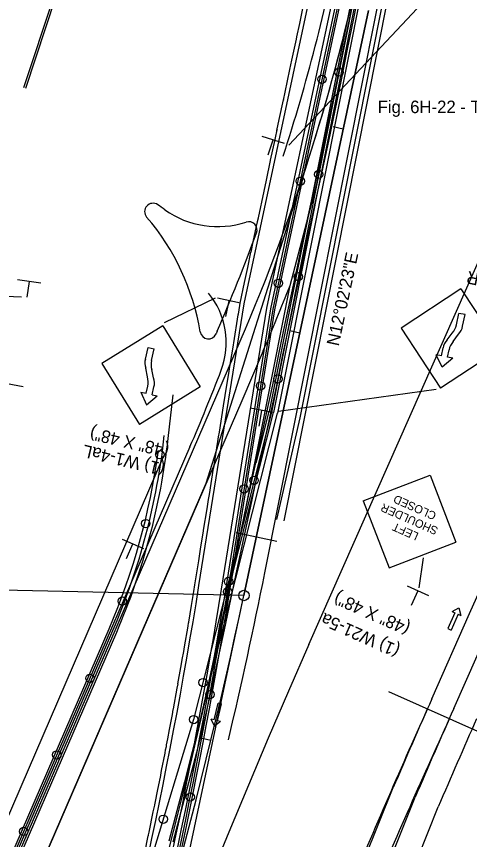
# Model space of a CAD drawing. Extents: x 659657 to 668193, y 633084 to 648639.
# Drawn here: x 661546.4 to 661763.9, y 641469.4 to 641864.1 of the extents above; entities that cross this region are included whole.
import ezdxf

# ---------------------------------------------------------------- set-up
doc = ezdxf.new("R2010")
doc.units = 0
for name, color, linetype in [('R_Border Prem', 7, 'Continuous'), ('R_Draft', 7, 'Continuous'), ('R_MOT_Stage 1', 7, 'Continuous'), ('R_MOT_Stage 1_Striping', 7, 'Continuous'), ('R_MOT_Stage 1C_Striping', 7, 'Continuous'), ('R_MOT_Stage 2', 7, 'Continuous'), ('R_MOT_Stage 2_Striping', 7, 'Continuous'), ('R_MOT_Stage 2_Striping_PPM', 7, 'Continuous'), ('R_MOT_Stage 3', 7, 'Continuous'), ('R_MOT_Stage 3_Striping', 7, 'Continuous'), ('R_MOT_Stage 3_Striping_PPM', 7, 'Continuous'), ('R_MOT_Stage 4', 7, 'Continuous'), ('R_MOT_Stage 4_Striping', 7, 'Continuous'), ('R_MOT_Stage 4_Striping_PPM', 7, 'Continuous'), ('R_MOT_Stage 5_Striping_PPM', 7, 'Continuous'), ('R_ROW Annot', 7, 'Continuous'), ('S_EXISTING_ALIGNMENT', 7, 'Continuous'), ('T_Notes', 7, 'Continuous'), ('T_SIGNAL CONTROL CABINET', 7, 'Continuous')]:
    doc.layers.add(name, color=color, linetype=linetype)

msp = doc.modelspace()

# ---------------------------------------------------------------- linework, layer by layer
at = {"layer": 'R_Border Prem'}
msp.add_line((661686.79, 641562.92), (662861.91, 644217.67), dxfattribs=at)
msp.add_arc((665219.85, 639999.01), 3863.72, 156.12343, 201.98495, dxfattribs=at)
at = {"layer": 'R_Draft'}
for p, q in [((661546.96, 641738), (661558.09, 641736.34)), ((661552.47, 641737.01), (661551.34, 641729.42)), ((661548.84, 641729.52), (661485.67, 641732.19)), ((661641.8, 641728.94), (661617.36, 641717.09)), ((661642.95, 641729.1), (661653.95, 641726.76)), ((661648.39, 641727.78), (661646.79, 641720.27)), ((661616.58, 641715.68), (661587.35, 641697.61)), ((661616.58, 641715.68), (661634.64, 641686.43)), ((661608.27, 641699.81), (661609.58, 641705.34)), ((661609.58, 641705.34), (661612.52, 641704.64)), ((661611.21, 641699.11), (661612.52, 641704.64)), ((661587.35, 641697.61), (661605.39, 641668.36)), ((661609.34, 641691.22), (661608.47, 641695.43)), ((661612.24, 641690.76), (661611.41, 641694.74)), ((661538.51, 641688.64), (661549.58, 641686.63)), ((661634.64, 641686.43), (661605.39, 641668.36)), ((661608.58, 641683.35), (661609.41, 641686.84)), ((661611.52, 641682.66), (661612.41, 641686.39)), ((661606.13, 641683.93), (661608.85, 641677.91)), ((661606.13, 641683.93), (661608.58, 641683.35)), ((661608.85, 641677.91), (661613.97, 641682.08)), ((661611.52, 641682.66), (661613.97, 641682.08)), ((661712.87, 641631.73), (661744.95, 641644.1)), ((661744.95, 641644.1), (661757.35, 641612.04)), ((661712.87, 641631.73), (661725.27, 641599.64)), ((661725.27, 641599.64), (661757.35, 641612.04)), ((661741.62, 641604.5), (661739.5, 641590.13)), ((661733.93, 641590.99), (661744.22, 641586.43)), ((661738.99, 641588.57), (661735.88, 641581.55))]:
    msp.add_line(p, q, dxfattribs=at)
for centre, start, end in [((661615.55, 641697.91), 165.3701, 199.128), ((661618.52, 641697.2), 165.3701, 199.128), ((661602.13, 641688.74), 345.3701, 19.128), ((661605.13, 641688.29), 345.3701, 19.128)]:
    msp.add_arc(centre, 7.52, start, end, dxfattribs=at)
at = {"layer": 'R_MOT_Stage 1'}
for points in [[(661709.14, 641878.15), (661706.2, 641863.44), (661703.25, 641848.73), (661700.3, 641834.03), (661697.31, 641819.33), (661694.25, 641804.65), (661690.98, 641790), (661687.8, 641775.56), (661684.68, 641760.88), (661681.6, 641746.2), (661678.46, 641731.53), (661675.26, 641716.88), (661672.2, 641702.19), (661669.22, 641687.49), (661666.13, 641672.81), (661662.9, 641658.16), (661659.69, 641643.51), (661656.54, 641628.85), (661653.43, 641614.2), (661650.28, 641599.46), (661647.17, 641584.86), (661644.07, 641570.32), (661640.94, 641555.68), (661637.78, 641540.79), (661634.36, 641526.19), (661630.8, 641511.62), (661627.1, 641497.07), (661623.39, 641483.16), (661619.5, 641468.67)], [(661711.1, 641877.76), (661708.16, 641863.05), (661705.21, 641848.34), (661702.26, 641833.63), (661699.27, 641818.93), (661696.2, 641804.22), (661692.93, 641789.57), (661689.75, 641775.13), (661686.63, 641760.47), (661683.55, 641745.79), (661680.41, 641731.11), (661677.22, 641716.46), (661674.16, 641701.79), (661671.17, 641687.08), (661668.09, 641672.39), (661664.86, 641657.73), (661661.64, 641643.09), (661658.5, 641628.43), (661655.39, 641613.79), (661652.24, 641599.04), (661649.13, 641584.44), (661646.02, 641569.91), (661642.9, 641555.26), (661639.73, 641540.35), (661636.31, 641525.73), (661632.74, 641511.13), (661629.03, 641496.57), (661625.32, 641482.64), (661621.43, 641468.14)]]:
    msp.add_lwpolyline(points, dxfattribs=at)
at = {"layer": 'R_MOT_Stage 1_Striping'}
for p, q in [((661655.56, 641586.4), (661715.38, 641866.86)), ((661621.93, 641428.73), (661655.56, 641586.4))]:
    msp.add_line(p, q, dxfattribs=at)
for points in [[(661711.1, 641877.76), (661708.16, 641863.05), (661705.21, 641848.34), (661702.26, 641833.63), (661699.27, 641818.93), (661696.2, 641804.22), (661692.93, 641789.57), (661689.75, 641775.13), (661686.63, 641760.47), (661683.55, 641745.79), (661680.41, 641731.11), (661677.22, 641716.46), (661674.16, 641701.79), (661671.17, 641687.08), (661668.09, 641672.39), (661664.86, 641657.73), (661661.64, 641643.09), (661658.5, 641628.43), (661655.39, 641613.79), (661652.24, 641599.04), (661649.13, 641584.44), (661646.02, 641569.91), (661642.9, 641555.26), (661639.73, 641540.35), (661636.31, 641525.73), (661632.74, 641511.13), (661629.03, 641496.57), (661625.32, 641482.64), (661621.43, 641468.14)], [(661698.4, 641811.25), (661703.29, 641810.21)], [(661677.55, 641713.45), (661682.44, 641712.41)], [(661651.8, 641616.69), (661671.36, 641612.52)], [(661655.56, 641586.4), (661380.13, 641592.5)], [(661634.89, 641518.2), (661639.75, 641517.02)]]:
    msp.add_lwpolyline(points, dxfattribs=at)
msp.add_circle((661655.56, 641586.4), 2.5, dxfattribs=at)
msp.add_arc((659165.1, 642117.57), 2546.48, 340.71503, 347.96017, dxfattribs=at)
at = {"layer": 'R_MOT_Stage 1C_Striping'}
for centre, radius, start, end in [((665208.63, 639972.65), 3799.7, 155.77026, 157.27026), ((665201.16, 639955.07), 3788.64, 155.48017, 156.98017)]:
    msp.add_arc(centre, radius, start, end, dxfattribs=at)
at = {"layer": 'R_MOT_Stage 2'}
for p, q in [((661668.51, 641723.82), (661699.65, 641869.84)), ((661670.48, 641723.45), (661701.6, 641869.37)), ((661646.85, 641589.11), (661668.51, 641723.82)), ((661648.82, 641588.79), (661670.48, 641723.45))]:
    msp.add_line(p, q, dxfattribs=at)
msp.add_lwpolyline([(661607.94, 641463.01), (661609.66, 641471.09), (661609.7, 641471.3), (661609.71, 641471.34), (661609.72, 641471.37), (661609.72, 641471.39), (661609.72, 641471.39), (661609.76, 641471.57), (661610.03, 641472.84), (661612.08, 641482.7), (661612.2, 641483.24), (661612.74, 641485.91), (661612.76, 641486.01), (661612.76, 641486.01), (661613.09, 641487.62), (661614.1, 641492.57), (661615.62, 641500.14), (661615.63, 641500.21), (661616.07, 641502.43), (661617.71, 641510.79), (661618.01, 641512.32), (661618.35, 641514.07), (661618.48, 641514.76), (661618.48, 641514.76), (661618.48, 641514.78), (661618.75, 641516.15), (661619.04, 641517.68), (661619.9, 641522.19), (661621.26, 641529.39), (661621.26, 641529.39), (661621.25, 641529.36), (661621.69, 641531.73), (661621.75, 641532.07), (661623.57, 641541.98), (661623.94, 641544.04), (661623.93, 641543.97), (661625.34, 641551.88), (661626.15, 641556.47), (661626.55, 641558.71), (661626.69, 641559.54), (661627.08, 641561.79), (661628.78, 641571.72), (661629.04, 641573.27), (661629.06, 641573.38), (661629.06, 641573.39), (661629.06, 641573.39), (661629.07, 641573.46), (661629.07, 641573.46), (661629.09, 641573.58), (661630.44, 641581.66), (661631.52, 641588.27), (661631.53, 641588.3), (661632.06, 641591.59), (661633.88, 641602.96), (661633.89, 641602.98), (661633.89, 641602.98), (661634.79, 641608.6), (661636.21, 641617.43), (661636.23, 641617.55), (661636.23, 641617.56), (661636.23, 641617.56), (661636.25, 641617.67), (661637.91, 641627.97), (661638.61, 641632.38), (661638.62, 641632.45), (661638.63, 641632.48), (661639.02, 641634.9), (661641.04, 641647.47), (661641.05, 641647.49), (661641.05, 641647.51), (661641.05, 641647.51), (661641.07, 641647.61), (661642.8, 641658.41), (661643.08, 641660.17), (661643.45, 641662.42), (661643.45, 641662.43), (661643.45, 641662.45), (661643.81, 641664.68), (661645.83, 641677.28), (661645.84, 641677.28), (661647.44, 641687.25), (661648.18, 641691.84), (661648.19, 641691.91), (661649.02, 641697.1), (661650.53, 641706.49), (661650.55, 641706.58), (661650.55, 641706.58), (661650.55, 641706.59), (661650.71, 641707.61), (661652.87, 641721.03), (661652.94, 641721.45), (661652.95, 641721.5), (661652.95, 641721.53), (661653.06, 641722.23), (661653.77, 641726.64), (661655.86, 641736.44), (661655.87, 641736.45), (661657.42, 641743.74), (661658.97, 641751.01), (661658.98, 641751.05), (661660.19, 641756.74), (661661.62, 641763.45), (661662.07, 641765.55), (661662.08, 641765.61), (661662.09, 641765.62), (661662.09, 641765.62), (661662.1, 641765.7), (661662.5, 641767.54), (661665.22, 641780.31), (661665.23, 641780.34), (661665.23, 641780.34), (661665.23, 641780.36), (661665.23, 641780.36), (661666.34, 641785.58), (661668.35, 641794.97), (661668.35, 641794.97), (661668.35, 641794.98), (661668.35, 641794.98), (661668.39, 641795.19), (661670.5, 641805.08), (661670.69, 641805.94), (661671.49, 641809.73), (661671.49, 641809.73), (661671.44, 641809.46), (661672.56, 641814.7), (661674.56, 641824.08), (661674.56, 641824.08), (661674.53, 641823.97), (661675.36, 641827.84), (661677.66, 641838.62), (661677.65, 641838.59), (661678.6, 641843.06), (661680.78, 641853.25), (661680.77, 641853.24), (661681.01, 641854.34), (661682.36, 641860.69), (661683.9, 641867.9)], dxfattribs=at)
for centre in [(661693.02, 641833.94), (661682.59, 641785.04), (661672.16, 641736.14), (661663.58, 641686.89), (661655.65, 641637.53), (661647.71, 641588.16), (661639.27, 641538.88), (661629.85, 641489.77)]:
    msp.add_circle(centre, 2, dxfattribs=at)
for radius, start in [(2530.48, 344.36598), (2532.48, 344.90969)]:
    msp.add_arc((659148.46, 641990.87), radius, start, 350.86467, dxfattribs=at)
at = {"layer": 'R_MOT_Stage 2_Striping'}
for p, q in [((661655.73, 641726.21), (661687.02, 641872.91)), ((661666.54, 641724.19), (661697.71, 641870.31)), ((661655.56, 641586.4), (661715.38, 641866.86)), ((661634.01, 641591.17), (661655.73, 641726.21)), ((661644.87, 641589.43), (661666.54, 641724.19)), ((661621.93, 641428.73), (661655.56, 641586.4))]:
    msp.add_line(p, q, dxfattribs=at)
for points in [[(661698.4, 641811.25), (661703.29, 641810.21)], [(661677.55, 641713.45), (661682.44, 641712.41)], [(661651.8, 641616.69), (661671.36, 641612.52)], [(661655.56, 641586.4), (661380.13, 641592.5)], [(661634.89, 641518.2), (661639.75, 641517.02)]]:
    msp.add_lwpolyline(points, dxfattribs=at)
msp.add_circle((661655.56, 641586.4), 2.5, dxfattribs=at)
for centre, radius, start, end in [((659148.46, 641990.87), 2517.48, 344.44482, 350.86467), ((659148.46, 641990.87), 2528.48, 345.09083, 350.86467), ((659165.1, 642117.57), 2546.48, 340.71503, 347.96017)]:
    msp.add_arc(centre, radius, start, end, dxfattribs=at)
at = {"layer": 'R_MOT_Stage 2_Striping_PPM'}
for p, q in [((661745.77, 641536.81), (661763.88, 641577.73)), ((661756.29, 641532.16), (661774.4, 641573.08)), ((661689.77, 641402.16), (661727.25, 641494.28)), ((661700.93, 641397.73), (661737.83, 641489.76)), ((661711.86, 641392.76), (661748.86, 641485.04))]:
    msp.add_line(p, q, dxfattribs=at)
for radius in [3799.22, 3787.72, 3775.72]:
    msp.add_arc((665219.85, 639999.01), radius, 156.12343, 156.82294, dxfattribs=at)
at = {"layer": 'R_MOT_Stage 3'}
for p, q in [((661714.87, 641900.72), (661669.72, 641674.19)), ((661729.58, 641897.79), (661674.66, 641622.22)), ((661649.76, 641595.22), (661669.72, 641674.19))]:
    msp.add_line(p, q, dxfattribs=at)
for centre in [(661701.23, 641837.37), (661691.45, 641788.34), (661681.68, 641739.3), (661671.91, 641690.27), (661660.45, 641641.61), (661648.2, 641593.14), (661635.94, 641544.66), (661631.45, 641526.92), (661616.87, 641479.1)]:
    msp.add_circle(centre, 2, dxfattribs=at)
at = {"layer": 'R_MOT_Stage 3_Striping'}
for p, q in [((661716.83, 641900.33), (661671.68, 641673.8)), ((661727.62, 641898.18), (661682.47, 641671.65)), ((661639.69, 641547.27), (661671.68, 641673.8)), ((661682.47, 641671.65), (661671.18, 641622.91))]:
    msp.add_line(p, q, dxfattribs=at)
at = {"layer": 'R_MOT_Stage 3_Striping_PPM'}
for p, q in [((661763.88, 641577.73), (661859, 641792.62)), ((661745.77, 641536.81), (661763.88, 641577.73)), ((661756.29, 641532.16), (661774.4, 641573.08)), ((661689.77, 641402.16), (661727.25, 641494.28)), ((661700.93, 641397.73), (661737.83, 641489.76)), ((661711.86, 641392.76), (661748.86, 641485.04))]:
    msp.add_line(p, q, dxfattribs=at)
for centre, radius, start, end in [((659410.62, 642046.67), 2284.33, 340.58325, 347.37188), ((665219.85, 639999.01), 3799.22, 156.12343, 156.82294), ((665219.85, 639999.01), 3787.72, 156.12343, 156.82294), ((665219.85, 639999.01), 3775.72, 156.12343, 156.82294)]:
    msp.add_arc(centre, radius, start, end, dxfattribs=at)
at = {"layer": 'R_MOT_Stage 4'}
for p, q in [((661511.22, 641386.36), (661590.87, 641570.47)), ((661513.07, 641385.6), (661592.7, 641569.68))]:
    msp.add_line(p, q, dxfattribs=at)
for centre in [(661615.26, 641653.91), (661608.46, 641620.91), (661597.21, 641583.7), (661581.66, 641546.68), (661565.78, 641509.97), (661549.9, 641473.25)]:
    msp.add_circle(centre, 2, dxfattribs=at)
for radius, end in [(323, 353.816), (321, 352.3253)]:
    msp.add_arc((661296.25, 641697.92), radius, 336.6062, end, dxfattribs=at)
at = {"layer": 'R_MOT_Stage 4_Striping'}
for p, q in [((661637.39, 641640.23), (661685.88, 641793.43)), ((661619.23, 641661.68), (661621.58, 641682.69)), ((661525.1, 641380.68), (661637.39, 641640.23)), ((661514.92, 641384.84), (661594.54, 641568.88))]:
    msp.add_line(p, q, dxfattribs=at)
msp.add_lwpolyline([(661677.79, 641735.12), (661690.5, 641783.57), (661713.89, 641900.92)], dxfattribs=at)
for centre, radius, start, end in [((660777.38, 642087.58), 954.93, 342.05932, 348.72774), ((661296.25, 641697.92), 325, 336.6062, 353.5979)]:
    msp.add_arc(centre, radius, start, end, dxfattribs=at)
at = {"layer": 'R_MOT_Stage 4_Striping_PPM'}
for p, q in [((661763.88, 641577.73), (661859, 641792.62)), ((661666.06, 641676.28), (661677.79, 641735.12)), ((661650.89, 641600.15), (661666.06, 641676.28)), ((661745.77, 641536.81), (661763.88, 641577.73)), ((661756.29, 641532.16), (661774.4, 641573.08)), ((661689.77, 641402.16), (661727.25, 641494.28)), ((661700.93, 641397.73), (661737.83, 641489.76)), ((661711.86, 641392.76), (661748.86, 641485.04))]:
    msp.add_line(p, q, dxfattribs=at)
msp.add_lwpolyline([(661665.6, 641597.22), (661725.66, 641898.57), (661819.42, 642368.96)], dxfattribs=at)
for centre, radius, start, end in [((660777.38, 642087.58), 954.93, 348.72774, 348.72774), ((660777.38, 642087.58), 942.93, 342.05932, 348.72774), ((659410.62, 642046.67), 2284.33, 347.37188, 348.72774), ((659410.62, 642046.67), 2299.33, 346.68625, 348.72774), ((659410.62, 642046.67), 2284.33, 340.58325, 347.37188), ((665219.85, 639999.01), 3799.22, 156.12343, 156.82294), ((665219.85, 639999.01), 3787.72, 156.12343, 156.82294), ((665219.85, 639999.01), 3775.72, 156.12343, 156.82294)]:
    msp.add_arc(centre, radius, start, end, dxfattribs=at)
at = {"layer": 'R_MOT_Stage 5_Striping_PPM'}
for p, q in [((661592.51, 641959.01), (661549.73, 641829.82)), ((661593.45, 641958.69), (661550.69, 641829.55)), ((661763.88, 641577.73), (661859, 641792.62)), ((661666.06, 641676.28), (661677.79, 641735.12)), ((661642.8, 641713.19), (661642.24, 641711.88)), ((661483.39, 641314.46), (661653.82, 641708.42)), ((661664.83, 641703.66), (661654.52, 641679.82)), ((661654.52, 641679.82), (661494.4, 641309.7)), ((661650.89, 641600.15), (661666.06, 641676.28)), ((661616.74, 641652.95), (661472.37, 641319.23)), ((661745.77, 641536.81), (661763.88, 641577.73)), ((661756.29, 641532.16), (661774.4, 641573.08)), ((661689.77, 641402.16), (661727.25, 641494.28)), ((661700.93, 641397.73), (661737.83, 641489.76)), ((661711.86, 641392.76), (661748.86, 641485.04))]:
    msp.add_line(p, q, dxfattribs=at)
msp.add_lwpolyline([(661665.6, 641597.22), (661725.66, 641898.57), (661819.42, 642368.96)], dxfattribs=at)
for centre, radius, start, end in [((660777.38, 642087.58), 954.93, 348.72774, 348.72774), ((660777.38, 642087.58), 942.93, 342.05932, 348.72774), ((660777.38, 642087.58), 954.93, 336.60619, 348.72774), ((661611.93, 641770.48), 4, 55.6764, 220.5011), ((661479.58, 641576.62), 238.73, 54.6719, 55.6764), ((661643.07, 641807.29), 44, 234.6719, 288.0334), ((661522.21, 641693.84), 114, 9.5733, 40.5011), ((661657.93, 641761.65), 4, 339.6882, 108.0334), ((660777.38, 642087.58), 942.93, 336.60619, 339.68819), ((660777.38, 642087.58), 966.93, 336.60619, 338.62245), ((661638.56, 641713.47), 4, 189.5733, 336.6062), ((659410.62, 642046.67), 2284.33, 347.37188, 348.72774), ((659410.62, 642046.67), 2299.33, 346.68625, 348.72774), ((659410.62, 642046.67), 2284.33, 340.58325, 347.37188), ((665219.85, 639999.01), 3799.22, 156.12343, 156.82294), ((665219.85, 639999.01), 3787.72, 156.12343, 156.82294), ((665219.85, 639999.01), 3775.72, 156.12343, 156.82294)]:
    msp.add_arc(centre, radius, start, end, dxfattribs=at)
at = {"layer": 'R_ROW Annot'}
for p, q in [((661677.17, 641802.33), (661786.91, 641919.17)), ((661664.13, 641806.67), (661674.86, 641803.27)), ((661669.42, 641804.82), (661667.1, 641797.5)), ((661597.08, 641613.42), (661607.4, 641608.95)), ((661602.15, 641611.04), (661599.1, 641604))]:
    msp.add_line(p, q, dxfattribs=at)
at = {"layer": 'S_EXISTING_ALIGNMENT'}
msp.add_line((661715.38, 641866.86), (661655.56, 641586.4), dxfattribs=at)
msp.add_arc((659165.1, 642117.57), 2546.48, 340.71503, 347.96017, dxfattribs=at)
at = {"layer": 'T_Notes'}
for p, q in [((661546.96, 641738), (661558.09, 641736.34)), ((661552.47, 641737.01), (661551.34, 641729.42)), ((661759.74, 641733.42), (661731.02, 641714.55)), ((661759.74, 641733.42), (661778.61, 641704.68)), ((661757.6, 641716.14), (661758.76, 641721.7)), ((661761.72, 641721.09), (661758.76, 641721.7)), ((661760.56, 641715.52), (661761.72, 641721.09)), ((661731.02, 641714.55), (661749.87, 641685.81)), ((661753.14, 641709), (661755.57, 641712.26)), ((661755.96, 641708.2), (661758.53, 641711.64)), ((661750.36, 641701.36), (661747.89, 641701.87)), ((661750.77, 641695.93), (661747.89, 641701.87)), ((661778.61, 641704.68), (661749.87, 641685.81)), ((661750.36, 641701.36), (661751.14, 641705.12)), ((661753.32, 641700.74), (661754.04, 641704.25)), ((661755.78, 641700.23), (661750.77, 641695.93)), ((661755.78, 641700.23), (661753.32, 641700.74)), ((661538.51, 641688.64), (661549.58, 641686.63)), ((661747.79, 641685.15), (661672.12, 641674.63)), ((661658.58, 641676.33), (661669.64, 641674.29)), ((661664.05, 641675.15), (661662.66, 641667.6))]:
    msp.add_line(p, q, dxfattribs=at)
for centre, start, end in [((661750.17, 641717.5), 315.8473, 349.6052), ((661753.16, 641716.88), 315.8473, 349.6052), ((661758.54, 641703.76), 135.8473, 169.6052), ((661761.44, 641702.89), 135.8473, 169.6052)]:
    msp.add_arc(centre, 7.52, start, end, dxfattribs=at)
at = {"layer": 'T_SIGNAL CONTROL CABINET'}
for p, q in [((661712.91, 641901.11), (661667.76, 641674.58)), ((661713.89, 641900.92), (661668.74, 641674.38)), ((661700.63, 641869.61), (661669.49, 641723.64)), ((661669.49, 641723.64), (661647.83, 641588.95)), ((661668.74, 641674.38), (661631.45, 641526.92)), ((661661.53, 641649.93), (661667.76, 641674.58)), ((661629.67, 641657.65), (661512.14, 641385.98)), ((661755.54, 641578.65), (661758.78, 641580.41)), ((661758.78, 641580.41), (661759.65, 641576.83)), ((661756.83, 641578.08), (661753.48, 641570.51)), ((661758.37, 641577.4), (661755.02, 641569.83)), ((661755.54, 641578.65), (661756.83, 641578.08)), ((661758.37, 641577.4), (661759.65, 641576.83)), ((661753.48, 641570.51), (661755.02, 641569.83)), ((661724.9, 641540.31), (661770.65, 641520.13)), ((661641.26, 641526.74), (661643.21, 641534.78)), ((661642.9, 641526.34), (661644.85, 641534.38)), ((661644.85, 641534.38), (661643.21, 641534.78)), ((661631.45, 641526.92), (661602.29, 641431.32)), ((661641.26, 641526.74), (661639.9, 641527.07)), ((661641.39, 641523.7), (661639.9, 641527.07)), ((661644.27, 641526.01), (661641.39, 641523.7)), ((661644.27, 641526.01), (661642.9, 641526.34))]:
    msp.add_line(p, q, dxfattribs=at)
for centre, radius, start, end in [((661610.14, 641707.7), 37, 339.0107, 39.9458), ((660760.58, 642033.63), 946.93, 336.60619, 339.01065), ((659148.46, 641990.87), 2531.48, 344.67693, 350.86467)]:
    msp.add_arc(centre, radius, start, end, dxfattribs=at)

# ---------------------------------------------------------------- texts
at = {"layer": 'R_Draft'}
for s, height, rotation, p in [('(48" X 48")', 6, 166.6951, (661620.1, 641658.32)), ('(1) W1-4aL', 6, 166.6951, (661618.02, 641649.56)), ('CLOSED', 3.94, 156.122, (661748.28, 641626.02)), ('SHOULDER', 3.94, 156.122, (661749.12, 641618.87)), ('LEFT', 3.94, 156.1224, (661739.77, 641616.23)), ('(48" X 48")', 6, 156.1234, (661735.86, 641572.66)), ('(1) W21-5a', 6, 156.1234, (661730.95, 641562))]:
    msp.add_text(s, height=height, rotation=rotation, dxfattribs=at).set_placement(p)
at = {"layer": 'R_MOT_Stage 1_Striping'}
msp.add_text('N12%%d02\'23"E', height=6, rotation=77.9602, dxfattribs=at).set_placement((661701.05, 641705.72))
at = {"layer": 'R_MOT_Stage 2_Striping'}
msp.add_text('N12%%d02\'23"E', height=6, rotation=77.9602, dxfattribs=at).set_placement((661701.05, 641705.72))
at = {"layer": 'T_Notes'}
msp.add_text('(1) W1-4aR', height=6, rotation=168.2802, dxfattribs=at).set_placement((661803.74, 641733.63))
at = {"layer": 'T_SIGNAL CONTROL CABINET'}
msp.add_text('Fig. 6H-22 - TA-22', height=6, dxfattribs=at).set_placement((661719.77, 641817.71))

doc.saveas('drawing.dxf')
